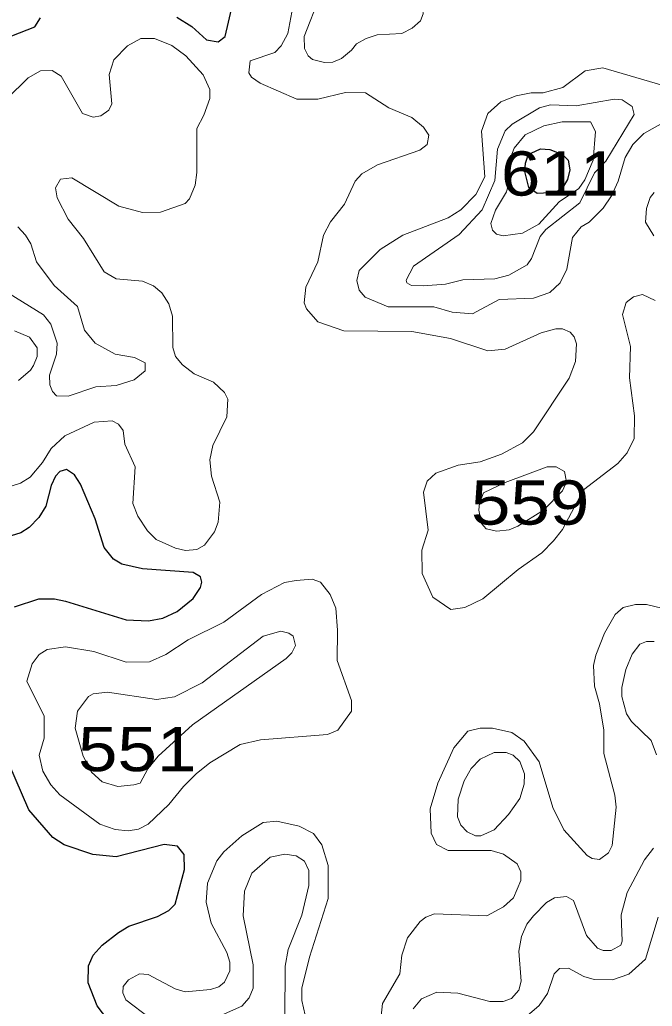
# Model space of a CAD drawing. Extents: x 577 to 602.9, y 7483.8 to 7511.6.
# Drawn here: x 580.742 to 581.887, y 7494.128 to 7495.913 of the extents above; entities that cross this region are included whole.
import ezdxf
from ezdxf.enums import TextEntityAlignment as Align

# ---------------------------------------------------------------- set-up
doc = ezdxf.new("R2010")
doc.units = 0
doc.header["$LTSCALE"] = 0.032
doc.layers.add('1', color=7, linetype='Continuous', lineweight=25)
doc.layers.add('2', color=7, linetype='Continuous', lineweight=13)
doc.layers.add('61', color=7, linetype='Continuous')

msp = doc.modelspace()

# ---------------------------------------------------------------- linework, layer by layer
at = {"layer": '1'}
for points in [[(581.0262, 7495.9173), (581.0533, 7495.9006), (581.0803, 7495.8768), (581.101, 7495.8728), (581.1137, 7495.8824), (581.128, 7495.942)], [(580.6827, 7495.8664), (580.7694, 7495.8998), (580.7797, 7495.9165)], [(580.7328, 7494.851), (580.7765, 7494.8653), (580.8052, 7494.8653), (580.8251, 7494.8613), (580.9348, 7494.8272), (580.9753, 7494.8256), (581.0008, 7494.8303), (581.027, 7494.8423), (581.0557, 7494.8661), (581.0692, 7494.886), (581.0716, 7494.8955), (581.0692, 7494.9051), (581.0557, 7494.913), (580.9642, 7494.9194), (580.9268, 7494.9281), (580.9117, 7494.9369), (580.895, 7494.9584), (580.8783, 7495.01), (580.8521, 7495.0729), (580.841, 7495.0896), (580.8266, 7495.0991), (580.8147, 7495.0959), (580.8068, 7495.0872), (580.7988, 7495.0705), (580.7893, 7495.0331), (580.7765, 7495.0124), (580.7591, 7494.9941), (580.7439, 7494.9846), (580.7265, 7494.979)], [(580.9539, 7494.0352), (580.8823, 7494.129), (580.8656, 7494.1703), (580.8664, 7494.2014), (580.8751, 7494.2204), (580.8911, 7494.2387), (580.9205, 7494.2618), (580.9396, 7494.2729), (580.9912, 7494.2904), (581.0119, 7494.3015), (581.0231, 7494.3127), (581.0405, 7494.3755), (581.0398, 7494.4025), (581.0278, 7494.4176), (581.0032, 7494.4208), (580.9165, 7494.3986), (580.8744, 7494.4025), (580.8227, 7494.42), (580.802, 7494.4335), (580.7583, 7494.4836), (580.7225, 7494.5671)]]:
    msp.add_lwpolyline(points, dxfattribs=at)
msp.add_lwpolyline([(581.6847, 7495.6796), (581.7013, 7495.678), (581.7245, 7495.6694), (581.735, 7495.6588), (581.7375, 7495.6416), (581.7333, 7495.624), (581.7266, 7495.612), (581.7132, 7495.6004), (581.6784, 7495.5983), (581.6633, 7495.6095), (581.6562, 7495.6384), (581.6576, 7495.6532), (581.6611, 7495.6641), (581.6675, 7495.6718)], close=True, dxfattribs=at)
at = {"layer": '2'}
for points in [[(581.4389, 7496.0056), (581.4532, 7495.9905), (581.4699, 7495.9476), (581.4723, 7495.9237), (581.4676, 7495.911), (581.4524, 7495.8975), (581.4334, 7495.8879), (581.3888, 7495.8855), (581.369, 7495.8792), (581.3515, 7495.8696), (581.3427, 7495.8577), (581.3244, 7495.8426), (581.3085, 7495.8362), (581.2934, 7495.8354), (581.2719, 7495.841), (581.264, 7495.8474), (581.2576, 7495.8609), (581.2568, 7495.8824), (581.2855, 7495.9555), (581.3077, 7495.9913), (581.3292, 7496.0096), (581.3546, 7496.0167), (581.4119, 7496.0151)], [(581.8182, 7495.7694), (581.8325, 7495.7678), (581.8508, 7495.7559), (581.854, 7495.7416), (581.8031, 7495.6573), (581.7824, 7495.6358), (581.7562, 7495.5818), (581.6942, 7495.5333), (581.6838, 7495.5205), (581.6687, 7495.4808), (581.6608, 7495.4697), (581.6274, 7495.4506), (581.6019, 7495.4442), (581.5439, 7495.4426), (581.5129, 7495.4347), (581.4731, 7495.4315), (581.4509, 7495.4323), (581.4429, 7495.4371), (581.4413, 7495.4418), (581.4548, 7495.4673), (581.5375, 7495.5245), (581.5789, 7495.5691), (581.6019, 7495.6223), (581.6067, 7495.6788), (581.621, 7495.7122), (581.6337, 7495.7241), (581.683, 7495.7535), (581.7029, 7495.7591), (581.7493, 7495.7571)], [(581.6815, 7495.5428), (581.652, 7495.5269), (581.617, 7495.5221), (581.6051, 7495.5253), (581.598, 7495.5325), (581.5948, 7495.5444), (581.6035, 7495.5683), (581.6234, 7495.6017), (581.629, 7495.6255), (581.6282, 7495.6573), (581.6369, 7495.6804), (581.6568, 7495.705), (581.6905, 7495.721), (581.724, 7495.7281), (581.7753, 7495.7281), (581.784, 7495.7106), (581.7801, 7495.6589), (581.7647, 7495.6234), (581.754, 7495.6074), (581.7185, 7495.5833)], [(581.6438, 7494.9969), (581.6281, 7494.99), (581.6059, 7494.9875), (581.5862, 7494.9917), (581.5776, 7495.0018), (581.5732, 7495.0259), (581.5742, 7495.0385), (581.5816, 7495.057), (581.621, 7495.076), (581.6966, 7495.1039), (581.7133, 7495.1039), (581.7284, 7495.0959), (581.7316, 7495.0768), (581.7244, 7495.0609), (581.6902, 7495.0259)], [(581.2425, 7494.8987), (581.2211, 7494.8947), (581.1797, 7494.8733), (581.1113, 7494.8232), (581.0469, 7494.7914), (581.0064, 7494.7643), (580.9769, 7494.7516), (580.9348, 7494.7508), (580.8759, 7494.7699), (580.8251, 7494.7786), (580.7917, 7494.7739), (580.7773, 7494.7643), (580.7646, 7494.7476), (580.7551, 7494.7166), (580.7861, 7494.653), (580.7861, 7494.6133), (580.7773, 7494.5822), (580.7837, 7494.5536), (580.798, 7494.529), (580.8147, 7494.5107), (580.8871, 7494.4574), (580.9149, 7494.4479), (580.938, 7494.4455), (580.9571, 7494.4486), (580.9745, 7494.4574), (581.0119, 7494.4932), (581.0382, 7494.5258), (581.0611, 7494.5484), (581.0861, 7494.5688), (581.1412, 7494.602), (581.1781, 7494.6101), (581.299, 7494.6196), (581.3181, 7494.6276), (581.3427, 7494.6618), (581.3427, 7494.6816), (581.3165, 7494.754), (581.3173, 7494.8089), (581.3141, 7494.8486), (581.3037, 7494.8733), (581.2863, 7494.8955), (581.2711, 7494.9011)], [(580.9483, 7494.529), (580.9197, 7494.5258), (580.8911, 7494.5345), (580.872, 7494.552), (580.8569, 7494.5806), (580.8425, 7494.6315), (580.8465, 7494.6618), (580.8664, 7494.6888), (580.8751, 7494.6936), (580.9006, 7494.6967), (580.9897, 7494.6832), (581.0223, 7494.688), (581.0724, 7494.7134), (581.1829, 7494.7977), (581.2147, 7494.8065), (581.229, 7494.8033), (581.237, 7494.7977), (581.2409, 7494.781), (581.2346, 7494.7675), (581.2242, 7494.7572), (581.0549, 7494.6371), (580.9928, 7494.5804), (580.9741, 7494.5576), (580.9597, 7494.5319)], [(581.6266, 7494.4749), (581.6011, 7494.4471), (581.5765, 7494.4367), (581.567, 7494.4367), (581.5518, 7494.4439), (581.5407, 7494.4558), (581.5344, 7494.4709), (581.5359, 7494.5027), (581.5463, 7494.5361), (581.559, 7494.5584), (581.5757, 7494.5751), (581.6011, 7494.587), (581.6226, 7494.587), (581.6353, 7494.5822), (581.6473, 7494.5711), (581.656, 7494.5488), (581.6552, 7494.5298), (581.6473, 7494.5043)]]:
    msp.add_lwpolyline(points, close=True, dxfattribs=at)
for points in [[(581.2401, 7495.9563), (581.2274, 7495.8879), (581.2155, 7495.8657), (581.2036, 7495.8537), (581.159, 7495.8386), (581.1566, 7495.8171), (581.1614, 7495.8092), (581.1773, 7495.7981), (581.2433, 7495.7694), (581.2815, 7495.7694), (581.3316, 7495.7814), (581.3682, 7495.7806), (581.4103, 7495.7535), (581.4517, 7495.736), (581.4731, 7495.7185), (581.4827, 7495.7042), (581.4795, 7495.6875), (581.466, 7495.6772), (581.3896, 7495.6502), (581.361, 7495.6343), (581.3491, 7495.6207), (581.33, 7495.5794), (581.3045, 7495.5476), (581.2918, 7495.5229), (581.2815, 7495.4752), (581.26, 7495.4291), (581.2568, 7495.4005), (581.2608, 7495.3901), (581.2815, 7495.3663), (581.3284, 7495.3504), (581.4517, 7495.3488), (581.5216, 7495.3361), (581.5892, 7495.3138)], [(580.6787, 7495.7313), (580.7575, 7495.8076), (580.7797, 7495.8203), (580.8004, 7495.8211), (580.8171, 7495.8108), (580.8553, 7495.7432), (580.8751, 7495.7368), (580.8887, 7495.7392), (580.903, 7495.7496), (580.9085, 7495.7607), (580.9038, 7495.814), (580.9125, 7495.8402), (580.9372, 7495.8657), (580.961, 7495.8792), (580.9857, 7495.8792), (581.0175, 7495.8664), (581.0429, 7495.8474), (581.0739, 7495.8132), (581.0859, 7495.7869), (581.0859, 7495.7702), (581.0755, 7495.74), (581.0628, 7495.7162), (581.0628, 7495.6366), (581.0596, 7495.6136), (581.0493, 7495.5889), (581.0413, 7495.5802), (580.9968, 7495.5651), (580.9642, 7495.5643), (580.9213, 7495.5754), (580.8362, 7495.6271), (580.8155, 7495.6247), (580.8068, 7495.6088), (580.8099, 7495.5905), (580.8298, 7495.5524), (580.8577, 7495.5174), (580.895, 7495.4569), (580.9165, 7495.4442), (580.9642, 7495.4402), (580.9841, 7495.4315), (580.9992, 7495.4188), (581.0119, 7495.3989), (581.0183, 7495.3766), (581.0191, 7495.3202), (581.0238, 7495.3035), (581.0366, 7495.2884), (581.058, 7495.2725), (581.093, 7495.2573), (581.1129, 7495.2383), (581.1185, 7495.2263), (581.1169, 7495.1945), (581.0914, 7495.1428), (581.0859, 7495.1166), (581.0891, 7495.0872), (581.1042, 7495.0403), (581.101, 7495.0037), (581.0946, 7494.9862), (581.0763, 7494.9623), (581.0628, 7494.9544), (581.0421, 7494.9528), (581.0238, 7494.9568), (580.9889, 7494.9727), (580.973, 7494.9886), (580.9555, 7495.0148), (580.9467, 7495.0379), (580.9507, 7495.1039), (580.9324, 7495.1452), (580.9292, 7495.1699), (580.9205, 7495.181), (580.9093, 7495.1874), (580.8767, 7495.185), (580.8235, 7495.1603), (580.7988, 7495.1373), (580.7829, 7495.1118), (580.7606, 7495.0856), (580.7431, 7495.0745), (580.7265, 7495.0689)], [(581.9184, 7495.7329), (581.8715, 7495.7074), (581.8516, 7495.6875), (581.8381, 7495.6637), (581.8254, 7495.6207), (581.8135, 7495.5945), (581.7983, 7495.5722), (581.7729, 7495.5468), (581.7586, 7495.538), (581.7427, 7495.519), (581.7323, 7495.4617), (581.7204, 7495.4371), (581.7013, 7495.4196), (581.6719, 7495.4092), (581.6099, 7495.4068), (581.5614, 7495.3806), (581.5248, 7495.3838), (581.4914, 7495.3933), (581.4087, 7495.3933), (581.3674, 7495.4108), (581.3562, 7495.4235), (581.3523, 7495.441), (581.3562, 7495.4593), (581.3944, 7495.4975), (581.4357, 7495.5229), (581.5177, 7495.5547), (581.5407, 7495.5691), (581.5677, 7495.5969), (581.5837, 7495.6287), (581.5781, 7495.7114), (581.5892, 7495.7432), (581.6131, 7495.7647), (581.6409, 7495.775), (581.6679, 7495.7806), (581.6894, 7495.7806), (581.7252, 7495.7901), (581.7657, 7495.8203), (581.7976, 7495.8259), (581.9168, 7495.7909)], [(581.8898, 7495.5221), (581.8747, 7495.5468), (581.8763, 7495.5714), (581.8834, 7495.5913), (581.8906, 7495.6001)], [(580.709, 7495.4259), (580.7853, 7495.379), (580.798, 7495.3623), (580.8099, 7495.3281), (580.8084, 7495.3082), (580.7956, 7495.2701), (580.7964, 7495.2526), (580.8012, 7495.2406), (580.8084, 7495.2327), (580.8298, 7495.2319), (580.8799, 7495.2486), (580.9165, 7495.251), (580.9491, 7495.2613), (580.969, 7495.278), (580.969, 7495.2923), (580.9499, 7495.3019), (580.9149, 7495.3082), (580.8783, 7495.3281), (580.8592, 7495.3512), (580.8465, 7495.3941), (580.8044, 7495.4323), (580.7726, 7495.4752), (580.7622, 7495.5078), (580.7527, 7495.5229), (580.7384, 7495.538)], [(581.4811, 7494.9894), (581.4699, 7494.9536), (581.4707, 7494.9114), (581.4898, 7494.8685), (581.5224, 7494.8462), (581.5479, 7494.8494), (581.5805, 7494.8653), (581.6441, 7494.9186), (581.687, 7494.9488), (581.7085, 7494.9703), (581.7244, 7494.991), (581.7626, 7495.0625), (581.8246, 7495.1102), (581.8413, 7495.1293), (581.854, 7495.1556), (581.8548, 7495.1961), (581.8461, 7495.2653), (581.8476, 7495.3218), (581.8333, 7495.3798), (581.8397, 7495.4013), (581.8532, 7495.4116), (581.8691, 7495.4156), (581.8922, 7495.4052)], [(580.74, 7495.2605), (580.7614, 7495.2788), (580.767, 7495.2876), (580.7734, 7495.3035), (580.7734, 7495.3194), (580.7598, 7495.3385), (580.7328, 7495.3504)], [(581.5892, 7495.3138), (581.621, 7495.317), (581.6862, 7495.3464), (581.7125, 7495.3536), (581.7244, 7495.3536), (581.7387, 7495.348), (581.7459, 7495.3392), (581.7498, 7495.3265), (581.7483, 7495.2947), (581.7363, 7495.2645), (581.6719, 7495.1675), (581.652, 7495.1476), (581.6139, 7495.1269), (581.5757, 7495.1134), (581.5359, 7495.1071), (581.4954, 7495.0927), (581.4795, 7495.0784), (581.4731, 7495.0584), (581.4811, 7494.9894)], [(581.9041, 7494.8486), (581.8763, 7494.855), (581.8564, 7494.855), (581.8341, 7494.8494), (581.8198, 7494.8367), (581.8007, 7494.8033), (581.7848, 7494.7635)], [(581.8906, 7494.7882), (581.8763, 7494.7882), (581.8643, 7494.7834), (581.8508, 7494.7651), (581.8389, 7494.7373), (581.8317, 7494.7047), (581.8317, 7494.6888), (581.8405, 7494.657), (581.8492, 7494.6435), (581.885, 7494.6093), (581.8946, 7494.583)], [(581.7848, 7494.7635), (581.7809, 7494.7445), (581.7824, 7494.7071), (581.7912, 7494.6753), (581.7991, 7494.6276), (581.7991, 7494.5854), (581.819, 7494.5099), (581.8214, 7494.4884), (581.8143, 7494.4192), (581.8079, 7494.4057), (581.7912, 7494.3938), (581.7785, 7494.3954), (581.7689, 7494.4009), (581.7268, 7494.4471), (581.7069, 7494.4876), (581.6823, 7494.5703), (581.6552, 7494.6077), (581.633, 7494.6236), (581.598, 7494.6315), (581.5757, 7494.6315), (581.5534, 7494.626), (581.528, 7494.5958), (581.4986, 7494.5321), (581.485, 7494.4852), (581.4866, 7494.4415), (581.4962, 7494.4208), (581.5177, 7494.4097), (581.5956, 7494.4097), (581.6178, 7494.4033), (581.6425, 7494.3858), (581.6489, 7494.3715), (581.6489, 7494.3556), (581.6361, 7494.3246), (581.6178, 7494.3079), (581.5876, 7494.292), (581.493, 7494.2952), (581.4771, 7494.2896), (581.4668, 7494.2817), (581.4437, 7494.2522), (581.4334, 7494.2204), (581.4302, 7494.187), (581.3984, 7494.133), (581.3952, 7494.0988)], [(581.2616, 7494.0988), (581.2529, 7494.1385), (581.2529, 7494.1608), (581.2664, 7494.2173), (581.3006, 7494.323), (581.3006, 7494.3827), (581.2886, 7494.42), (581.2735, 7494.4407), (581.2481, 7494.4542), (581.2075, 7494.463), (581.1829, 7494.4606), (581.1439, 7494.4367), (581.1113, 7494.4073), (581.0986, 7494.3914), (581.0819, 7494.3508), (581.0795, 7494.3167), (581.0883, 7494.2785), (581.1169, 7494.2252), (581.1224, 7494.2077), (581.1224, 7494.1926), (581.1129, 7494.1719), (581.1026, 7494.1632), (581.0875, 7494.1584), (581.0413, 7494.1544), (581.0231, 7494.16), (580.9745, 7494.1854), (580.9586, 7494.187), (580.9388, 7494.1759), (580.9292, 7494.164), (580.9284, 7494.1528), (580.934, 7494.1401), (580.9769, 7494.1075)], [(581.2425, 7494.4001), (581.2218, 7494.4033), (581.1956, 7494.3978), (581.1622, 7494.3691), (581.1487, 7494.3365), (581.1463, 7494.292), (581.1646, 7494.2029), (581.1646, 7494.1608), (581.1574, 7494.1433), (581.1439, 7494.1282), (581.1073, 7494.1123)], [(581.2218, 7494.1075), (581.2226, 7494.2006), (581.2282, 7494.2308), (581.2529, 7494.2928), (581.2656, 7494.3469), (581.2656, 7494.3739), (581.2576, 7494.3906), (581.2425, 7494.4001)], [(581.889, 7494.4145), (581.8731, 7494.393), (581.8413, 7494.3341), (581.831, 7494.2936), (581.8325, 7494.2459), (581.8302, 7494.2387), (581.8127, 7494.2292), (581.7983, 7494.2292), (581.788, 7494.2332), (581.7681, 7494.2562), (581.7443, 7494.3198), (581.7316, 7494.327), (581.7101, 7494.3246), (581.6958, 7494.3159), (581.6719, 7494.292), (581.66, 7494.2769), (581.6504, 7494.2546), (581.6457, 7494.2276), (581.6497, 7494.1735), (581.6457, 7494.1576), (581.6322, 7494.1425), (581.617, 7494.1369), (581.5932, 7494.1369), (581.5351, 7494.152), (581.497, 7494.1536), (581.4691, 7494.1417), (581.454, 7494.1234)], [(581.6608, 7494.1107), (581.6823, 7494.1298), (581.6974, 7494.1513), (581.7093, 7494.187), (581.7188, 7494.1966), (581.7355, 7494.1974), (581.7634, 7494.1823), (581.7816, 7494.1767), (581.815, 7494.1759), (581.8445, 7494.1862), (581.8747, 7494.2133), (581.8977, 7494.2896)]]:
    msp.add_lwpolyline(points, dxfattribs=at)

# ---------------------------------------------------------------- texts
at = {"layer": '61', "width": 1.2}
for s, p in [('611', (581.7201, 7495.5948)), ('559', (581.6659, 7494.9995)), ('551', (580.9546, 7494.5535))]:
    msp.add_text(s, height=0.08, dxfattribs=at).set_placement(p, align=Align.CENTER)

doc.saveas('drawing.dxf')
